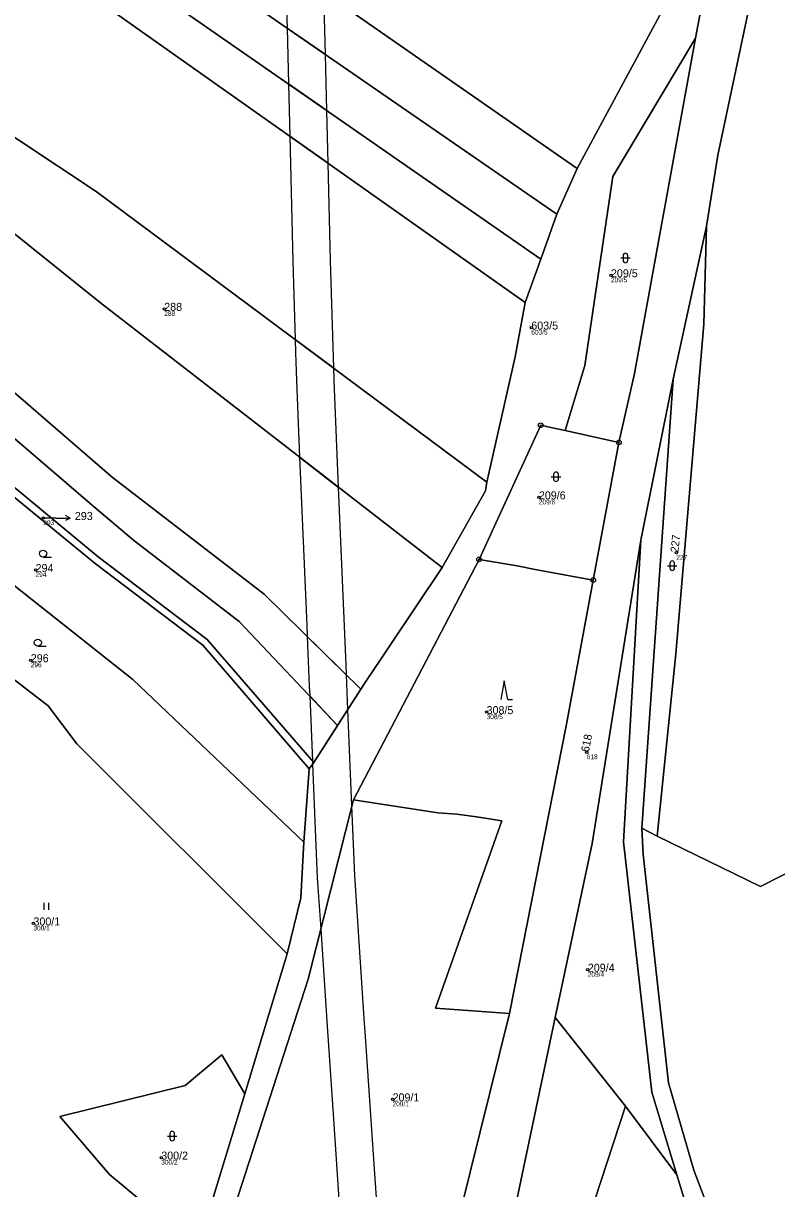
# Model space of a CAD drawing. Extents: x -680203 to -673936, y -1102717 to -1093650.
# Drawn here: x -678267 to -678106.9, y -1095724 to -1095476.4 of the extents above; entities that cross this region are included whole.
import ezdxf

# ---------------------------------------------------------------- set-up
doc = ezdxf.new("R2010")
doc.units = 0
for name, color, linetype in [('_Ideová část', 7, 'Continuous'), ('Definiční body', 7, 'Continuous'), ('SOxx01xx_ŽSp_násyp_plocha', 7, 'Continuous'), ('SOxx02xx_Koleje_param další_Popis10', 7, 'Continuous'), ('SOxx02xx_Staničení_Popis10', 7, 'Continuous'), ('SOxxxxxx_Koleje_hlavní_body_Popis10', 7, 'Continuous'), ('SOxxxxxx_Koleje_LN_parametry_Popis10', 7, 'Continuous'), ('SOxxxxxx_Osa_bod_P', 7, 'Continuous'), ('x_prac', 7, 'Continuous')]:
    doc.layers.add(name, color=color, linetype=linetype)

msp = doc.modelspace()

# ---------------------------------------------------------------- linework, layer by layer
at = {"layer": '_Ideová část'}
msp.add_circle((-677321.69, -1096651.16), 1076.75, dxfattribs=at)
at = {"layer": 'Definiční body'}
for centre in [(-678142.15, -1095529.95), (-678237.09, -1095537.1), (-678159.08, -1095541.07), (-678157.47, -1095577.15), (-678262.78, -1095581.53), (-678128.25, -1095588.9), (-678264.43, -1095592.58), (-678265.45, -1095611.74), (-678168.58, -1095622.77), (-678147.28, -1095631.28), (-678264.88, -1095667.67), (-678147.07, -1095677.5), (-678188.56, -1095705.04), (-678237.72, -1095717.42)]:
    msp.add_circle(centre, 0.25, dxfattribs=at)
at = {"layer": 'SOxx01xx_ŽSp_násyp_plocha'}
for points in [[(-678013.16, -1095242.85), (-678029.39, -1095261.57), (-678036.29, -1095268.93), (-678040.41, -1095279.57), (-678047.47, -1095299.16), (-678052.84, -1095311.16), (-678062.39, -1095342.47), (-678063.2, -1095345.13), (-678072.43, -1095368.08), (-678107.62, -1095435), (-678117.97, -1095455.79), (-678123.01, -1095473.22), (-678124.16, -1095479.57), (-678137.13, -1095550.82), (-678140.46, -1095565.46), (-678145.92, -1095594.72), (-678151.59, -1095625.35), (-678163.72, -1095686.77), (-678174.19, -1095729.07)], [(-678167.68, -1095752.65), (-678153.98, -1095687.65), (-678146.14, -1095650.69), (-678135.78, -1095586.22), (-678128.91, -1095552.05), (-678121.85, -1095519.5), (-678119.43, -1095504.47), (-678110.81, -1095463.56), (-678106.24, -1095454.58), (-678099.48, -1095440.37), (-678091.37, -1095424.79), (-678084.34, -1095411.27), (-678071.9, -1095387.35), (-678066.12, -1095376.25), (-678063.27, -1095370.77), (-678056.79, -1095354.28), (-678055.93, -1095351.89), (-678044.93, -1095319.06)], [(-678130.77, -1095472.88), (-678149.3, -1095507.29), (-678153.65, -1095516.99), (-678157.06, -1095526.52), (-678160.37, -1095535.76), (-678162.48, -1095547.29), (-678168.51, -1095573.93), (-678168.82, -1095575.77), (-678178.01, -1095592.07), (-678194.5, -1095616.68), (-678195.29, -1095617.91), (-678199.49, -1095624.42), (-678200.24, -1095625.59), (-678205.33, -1095633.48), (-678206.3, -1095634.84), (-678207.4, -1095650.42), (-678208.05, -1095662.22), (-678210.94, -1095674.09), (-678219.93, -1095703.86), (-678229.93, -1095736.56)], [(-678226.5, -1095741.34), (-678206.52, -1095679.51), (-678196.87, -1095641.41), (-678170.19, -1095590.33), (-678157.08, -1095561.83), (-678154.96, -1095562.28), (-678151.85, -1095562.97), (-678147.72, -1095549.11), (-678141.72, -1095509), (-678124.16, -1095479.57), (-678123.01, -1095473.22)], [(-677909.09, -1095765.84), (-677913.55, -1095712.49), (-677916.81, -1095677.58), (-677929.66, -1095605.3), (-677953.71, -1095582.59), (-677963.85, -1095590.2), (-677974.07, -1095598.48), (-677982.42, -1095588.31), (-678015.59, -1095635.23), (-678024.54, -1095651.44), (-678028.31, -1095667.04), (-678045.8, -1095687.04), (-678094.7, -1095689.58), (-678095.04, -1095685.6), (-678098.09, -1095662.8), (-678101.84, -1095655.47), (-678110.37, -1095659.8), (-678132.3, -1095649.15), (-678135.62, -1095647.46), (-678135.31, -1095653.05), (-678129.93, -1095701.55), (-678124.51, -1095720.09), (-678104.32, -1095773.36)]]:
    msp.add_lwpolyline(points, dxfattribs=at)
for points in [[(-678322.24, -1095414.64), (-678287.8, -1095428.36), (-678270.22, -1095436.54), (-678153.65, -1095516.99), (-678149.3, -1095507.29), (-678228.77, -1095452.04), (-678249.41, -1095439.12), (-678280.96, -1095421.25), (-678311.22, -1095409.13), (-678350.18, -1095393.06), (-678395.02, -1095373.79), (-678398.29, -1095381.88), (-678347.37, -1095403.97)], [(-678267.92, -1095449.54), (-678157.06, -1095526.52), (-678153.65, -1095516.99), (-678270.22, -1095436.54), (-678287.8, -1095428.36), (-678322.24, -1095414.64), (-678347.37, -1095403.97), (-678398.29, -1095381.88), (-678398.47, -1095395.07), (-678288.96, -1095439.72)], [(-678395.67, -1095406.12), (-678289.3, -1095448.36), (-678260.27, -1095465.16), (-678160.37, -1095535.76), (-678157.06, -1095526.52), (-678267.92, -1095449.54), (-678288.96, -1095439.72), (-678398.47, -1095395.07)], [(-678130.77, -1095472.88), (-678116.87, -1095450.12), (-678107.62, -1095435), (-678123.51, -1095429.9), (-678195.81, -1095395.61), (-678204.93, -1095411.72), (-678212.54, -1095424.89), (-678228.77, -1095452.04), (-678149.3, -1095507.29)], [(-678194.5, -1095616.68), (-678178.01, -1095592.07), (-678250.65, -1095535.84), (-678285.18, -1095508.16), (-678329.25, -1095465.71), (-678300.69, -1095479.6), (-678251.55, -1095512.15), (-678168.51, -1095573.93), (-678162.48, -1095547.29), (-678160.37, -1095535.76), (-678260.27, -1095465.16), (-678289.3, -1095448.36), (-678395.67, -1095406.12), (-678398.39, -1095419.92), (-678393.51, -1095436.8), (-678354.57, -1095451.31), (-678336.23, -1095461.29), (-678354.46, -1095487.9), (-678338.07, -1095497.98), (-678301.84, -1095527.08), (-678268.07, -1095555.62), (-678248.17, -1095572.82), (-678215.87, -1095597.73), (-678195.29, -1095617.91)], [(-678106.24, -1095454.58), (-678110.81, -1095463.56), (-678119.43, -1095504.47), (-678121.85, -1095519.5), (-678122.39, -1095540.32), (-678128.36, -1095610.41), (-678132.3, -1095649.15), (-678110.37, -1095659.8), (-678101.84, -1095655.47), (-678098.09, -1095662.8), (-678095.04, -1095685.6), (-678045.8, -1095687.04), (-678028.31, -1095667.04), (-678024.54, -1095651.44), (-678015.59, -1095635.23), (-677982.42, -1095588.31), (-678026.61, -1095542.21)], [(-678178.01, -1095592.07), (-678168.82, -1095575.77), (-678168.51, -1095573.93), (-678251.55, -1095512.15), (-678300.69, -1095479.6), (-678329.25, -1095465.71), (-678285.18, -1095508.16), (-678250.65, -1095535.84)], [(-678137.13, -1095550.82), (-678124.16, -1095479.57), (-678141.72, -1095509), (-678147.72, -1095549.11), (-678151.85, -1095562.97), (-678140.46, -1095565.46)], [(-678338.07, -1095497.98), (-678340.14, -1095507.91), (-678317.72, -1095524.74), (-678268.93, -1095564.63), (-678252.32, -1095578.85), (-678243.59, -1095586.24), (-678221.19, -1095603.54), (-678200.24, -1095625.59), (-678199.49, -1095624.42), (-678195.29, -1095617.91), (-678215.87, -1095597.73), (-678248.17, -1095572.82), (-678268.07, -1095555.62), (-678301.84, -1095527.08)], [(-678339.03, -1095515.56), (-678326.36, -1095527.48), (-678251.16, -1095589.79), (-678227.96, -1095607.31), (-678205.33, -1095633.48), (-678200.24, -1095625.59), (-678221.19, -1095603.54), (-678243.59, -1095586.24), (-678252.32, -1095578.85), (-678268.93, -1095564.63), (-678317.72, -1095524.74), (-678340.14, -1095507.91)], [(-678338.81, -1095517.93), (-678312.65, -1095541.42), (-678251.79, -1095591.16), (-678228.87, -1095608.55), (-678206.3, -1095634.84), (-678205.33, -1095633.48), (-678227.96, -1095607.31), (-678251.16, -1095589.79), (-678326.36, -1095527.48), (-678339.03, -1095515.56)], [(-678128.91, -1095552.05), (-678135.62, -1095647.46), (-678132.3, -1095649.15), (-678128.36, -1095610.41), (-678122.39, -1095540.32), (-678121.85, -1095519.5)], [(-678206.3, -1095634.84), (-678228.87, -1095608.55), (-678251.79, -1095591.16), (-678312.65, -1095541.42), (-678310.3, -1095563.2), (-678243.78, -1095615.85), (-678207.4, -1095650.42)], [(-678135.78, -1095586.22), (-678139.52, -1095650.35), (-678133.46, -1095703.5), (-678128.13, -1095721.1), (-678125.55, -1095729.62), (-678107.76, -1095775), (-678092.26, -1095801.66), (-678096.16, -1095805.29), (-678055.67, -1095848.97), (-677996.54, -1095887.95), (-677994.78, -1095884.67), (-678052.98, -1095845.84), (-678088, -1095801.5), (-678104.32, -1095773.36), (-678124.51, -1095720.09), (-678129.93, -1095701.55), (-678135.31, -1095653.05), (-678135.62, -1095647.46), (-678128.91, -1095552.05)], [(-678255.66, -1095629.52), (-678210.94, -1095674.09), (-678208.05, -1095662.22), (-678207.4, -1095650.42), (-678243.78, -1095615.85), (-678310.3, -1095563.2), (-678316.74, -1095559), (-678315.82, -1095578.2), (-678316.19, -1095579.58), (-678261.79, -1095621.42)], [(-678145.92, -1095594.72), (-678140.46, -1095565.46), (-678151.85, -1095562.97), (-678154.96, -1095562.28), (-678157.08, -1095561.83), (-678170.19, -1095590.33), (-678162.08, -1095591.72), (-678158.24, -1095592.44)], [(-678288.51, -1095744.91), (-678254.99, -1095770.88), (-678231.79, -1095745.31), (-678229.93, -1095736.56), (-678248.75, -1095720.97), (-678259.29, -1095708.7), (-678232.64, -1095702.1), (-678224.84, -1095695.56), (-678219.93, -1095703.86), (-678210.94, -1095674.09), (-678255.66, -1095629.52), (-678261.79, -1095621.42), (-678316.19, -1095579.58), (-678322.18, -1095575.28), (-678346.61, -1095610.53), (-678356.49, -1095616.17), (-678362.51, -1095650.3), (-678325.78, -1095675.37), (-678323.55, -1095673.6), (-678296.67, -1095656.52), (-678286.79, -1095677.66), (-678314.98, -1095729.55)], [(-678146.14, -1095650.69), (-678153.98, -1095687.65), (-678139.09, -1095706.48), (-678128.13, -1095721.1), (-678133.46, -1095703.5), (-678139.52, -1095650.35), (-678135.78, -1095586.22)], [(-678151.59, -1095625.35), (-678145.92, -1095594.72), (-678158.24, -1095592.44), (-678162.08, -1095591.72), (-678170.19, -1095590.33), (-678196.87, -1095641.41), (-678178.97, -1095644.2), (-678174.92, -1095644.48), (-678170.73, -1095645.03), (-678165.31, -1095645.86), (-678179.47, -1095685.68), (-678163.72, -1095686.77)], [(-678206.52, -1095679.51), (-678226.5, -1095741.34), (-678224.63, -1095747.72), (-678216.87, -1095755.36), (-678205.59, -1095766.63), (-678200.46, -1095773.1), (-678188.21, -1095789.02), (-678186.88, -1095779.7), (-678181.88, -1095756.17), (-678179.09, -1095748.67), (-678174.19, -1095729.07), (-678163.72, -1095686.77), (-678179.47, -1095685.68), (-678165.31, -1095645.86), (-678170.73, -1095645.03), (-678174.92, -1095644.48), (-678178.97, -1095644.2), (-678196.87, -1095641.41)], [(-678153.98, -1095687.65), (-678167.68, -1095752.65), (-678170.32, -1095760.2), (-678178.09, -1095781.05), (-678180.54, -1095798.94), (-678178.9, -1095817.95), (-678175.89, -1095833.74), (-678175.23, -1095842.77), (-678175.38, -1095850.93), (-678183.25, -1095907.71), (-678183.45, -1095914.5), (-678176.33, -1095919.48), (-678174.84, -1095893.6), (-678167.81, -1095874.42), (-678166.93, -1095860.56), (-678177.26, -1095819.54), (-678175.03, -1095792.79), (-678164.98, -1095767.76), (-678159.6, -1095759.04), (-678154.61, -1095751.6), (-678149.38, -1095738.05), (-678139.09, -1095706.48)], [(-678229.93, -1095736.56), (-678219.93, -1095703.86), (-678224.84, -1095695.56), (-678232.64, -1095702.1), (-678259.29, -1095708.7), (-678248.75, -1095720.97)], [(-678128.13, -1095721.1), (-678139.09, -1095706.48), (-678149.38, -1095738.05), (-678129.32, -1095761.13), (-678112.37, -1095777.18), (-678125.55, -1095729.62)]]:
    msp.add_lwpolyline(points, close=True, dxfattribs=at)
at = {"layer": 'SOxx02xx_Koleje_param další_Popis10'}
for centre, radius in [((-678157.08, -1095561.83), 0.5), ((-678157.08, -1095561.83), 0.0303), ((-678140.46, -1095565.46), 0.5), ((-678140.46, -1095565.46), 0.0303), ((-678170.19, -1095590.33), 0.5), ((-678170.19, -1095590.33), 0.0303), ((-678145.92, -1095594.72), 0.5), ((-678145.92, -1095594.72), 0.0303)]:
    msp.add_circle(centre, radius, dxfattribs=at)
at = {"layer": 'SOxx02xx_Staničení_Popis10'}
for p, q in [((-678257.08, -1095581.53), (-678258.08, -1095581.03)), ((-678260.08, -1095581.53), (-678262.78, -1095581.53)), ((-678260.08, -1095581.53), (-678257.08, -1095581.53)), ((-678257.08, -1095581.53), (-678258.08, -1095582.03))]:
    msp.add_line(p, q, dxfattribs=at)
at = {"layer": 'SOxxxxxx_Koleje_hlavní_body_Popis10'}
for p, q in [((-678140.08, -1095526.29), (-678138.08, -1095526.29)), ((-678139.58, -1095525.79), (-678139.58, -1095526.79)), ((-678138.58, -1095526.79), (-678138.58, -1095525.79)), ((-678154.83, -1095572.77), (-678152.83, -1095572.77)), ((-678154.33, -1095572.27), (-678154.33, -1095573.27)), ((-678153.33, -1095573.27), (-678153.33, -1095572.27)), ((-678262.83, -1095589.84), (-678261.08, -1095589.84)), ((-678129.64, -1095591.16), (-678129.64, -1095592.16)), ((-678128.64, -1095592.16), (-678128.64, -1095591.16)), ((-678130.14, -1095591.66), (-678128.14, -1095591.66)), ((-678263.95, -1095608.76), (-678262.2, -1095608.76)), ((-678164.83, -1095616.12), (-678165.58, -1095620.12)), ((-678164.08, -1095620.12), (-678164.83, -1095616.12)), ((-678164.08, -1095620.12), (-678163.08, -1095620.12)), ((-678262.62, -1095664.76), (-678262.62, -1095663.26)), ((-678261.62, -1095664.76), (-678261.62, -1095663.26)), ((-678235.9, -1095712.35), (-678235.9, -1095713.35)), ((-678234.9, -1095713.35), (-678234.9, -1095712.35)), ((-678236.4, -1095712.85), (-678234.4, -1095712.85))]:
    msp.add_line(p, q, dxfattribs=at)
for centre in [(-678262.83, -1095589.09), (-678263.95, -1095608.01)]:
    msp.add_circle(centre, 0.75, dxfattribs=at)
for centre, start, end in [((-678139.08, -1095525.79), 0, 180), ((-678139.08, -1095526.79), 180, 359.9879), ((-678153.83, -1095572.27), 0, 180), ((-678153.83, -1095573.27), 180, 359.9879), ((-678129.14, -1095591.16), 0, 180), ((-678129.14, -1095592.16), 180, 359.9879), ((-678235.4, -1095712.35), 0, 180), ((-678235.4, -1095713.35), 180, 359.9879)]:
    msp.add_arc(centre, 0.5, start, end, dxfattribs=at)
at = {"layer": 'SOxxxxxx_Koleje_LN_parametry_Popis10'}
for points in [[(-678203.18, -1095469.83), (-678211.35, -1095464.15), (-678211.01, -1095475.56), (-678210.96, -1095477.44), (-678202.82, -1095483.06), (-678203.01, -1095475.34)], [(-678202.82, -1095483.06), (-678210.96, -1095477.44), (-678210.67, -1095489.29), (-678202.52, -1095494.95)], [(-678202.52, -1095494.95), (-678210.67, -1095489.29), (-678210.39, -1095500.41), (-678202.24, -1095506.17)], [(-678202.24, -1095506.17), (-678210.39, -1095500.41), (-678209.73, -1095527.06), (-678209.25, -1095543.62), (-678201.07, -1095549.71), (-678201.73, -1095526.84)], [(-678201.07, -1095549.71), (-678209.25, -1095543.62), (-678209.17, -1095546.34), (-678209, -1095552.3), (-678208.31, -1095568.61), (-678200.04, -1095575.02), (-678200.99, -1095552.31), (-678201, -1095552.02)], [(-678200.04, -1095575.02), (-678208.31, -1095568.61), (-678206.81, -1095604.39), (-678206.71, -1095606.71), (-678198.37, -1095614.89), (-678198.46, -1095612.73)], [(-678198.37, -1095614.89), (-678206.71, -1095606.71), (-678206.27, -1095617.25), (-678206.18, -1095619.34), (-678200.24, -1095625.59), (-678199.49, -1095624.42), (-678198.06, -1095622.2)], [(-678200.24, -1095625.59), (-678206.18, -1095619.34), (-678205.6, -1095633.17), (-678205.57, -1095633.82), (-678205.33, -1095633.48)], [(-678198.06, -1095622.2), (-678205.33, -1095633.48), (-678205.57, -1095633.82), (-678204.56, -1095657.95), (-678203.84, -1095668.91), (-678202.48, -1095689.47), (-678201.15, -1095709.25), (-678199.92, -1095727.41), (-678199.01, -1095746.37), (-678198.83, -1095749.46), (-678195.28, -1095750.87), (-678181.88, -1095756.17), (-678179.09, -1095748.67), (-678191.09, -1095743.92), (-678191.55, -1095734.8), (-678191.94, -1095726.95), (-678192.49, -1095718.79), (-678194.45, -1095689.61), (-678194.5, -1095688.93), (-678196.58, -1095657.51), (-678197.2, -1095642.71)]]:
    msp.add_lwpolyline(points, close=True, dxfattribs=at)
at = {"layer": 'x_prac'}
for p, q in [((-678228.77, -1095452.04), (-678149.3, -1095507.29)), ((-678153.65, -1095516.99), (-678149.3, -1095507.29)), ((-678157.06, -1095526.52), (-678153.65, -1095516.99)), ((-678121.85, -1095519.5), (-678128.91, -1095552.05)), ((-678160.37, -1095535.76), (-678157.06, -1095526.52)), ((-678128.91, -1095552.05), (-678135.78, -1095586.22)), ((-678128.91, -1095552.05), (-678135.62, -1095647.46)), ((-678151.85, -1095562.97), (-678140.46, -1095565.46)), ((-678145.92, -1095594.72), (-678140.46, -1095565.46)), ((-678170.19, -1095590.33), (-678196.87, -1095641.41)), ((-678205.33, -1095633.48), (-678200.24, -1095625.59)), ((-678207.4, -1095650.42), (-678206.3, -1095634.84)), ((-678206.3, -1095634.84), (-678205.33, -1095633.48)), ((-678132.3, -1095649.15), (-678135.62, -1095647.46)), ((-678219.93, -1095703.86), (-678210.94, -1095674.09)), ((-678153.98, -1095687.65), (-678139.09, -1095706.48)), ((-678229.93, -1095736.56), (-678219.93, -1095703.86)), ((-678149.38, -1095738.05), (-678139.09, -1095706.48)), ((-678139.09, -1095706.48), (-678128.13, -1095721.1)), ((-678128.13, -1095721.1), (-678125.55, -1095729.62))]:
    msp.add_line(p, q, dxfattribs=at)
for points in [[(-678398.29, -1095381.88), (-678347.37, -1095403.97), (-678322.24, -1095414.64), (-678287.8, -1095428.36), (-678270.22, -1095436.54), (-678153.65, -1095516.99)], [(-678398.47, -1095395.07), (-678288.96, -1095439.72), (-678267.92, -1095449.54), (-678157.06, -1095526.52)], [(-678395.67, -1095406.12), (-678289.3, -1095448.36), (-678260.27, -1095465.16), (-678160.37, -1095535.76)], [(-678149.3, -1095507.29), (-678130.77, -1095472.88), (-678116.87, -1095450.12), (-678107.62, -1095435)], [(-678107.62, -1095435), (-678117.97, -1095455.79), (-678123.01, -1095473.22), (-678124.16, -1095479.57)], [(-678121.85, -1095519.5), (-678119.43, -1095504.47), (-678110.81, -1095463.56), (-678106.24, -1095454.58)], [(-678178.01, -1095592.07), (-678250.65, -1095535.84), (-678285.18, -1095508.16), (-678329.25, -1095465.71), (-678300.69, -1095479.6), (-678251.55, -1095512.15), (-678168.51, -1095573.93)], [(-678124.16, -1095479.57), (-678141.72, -1095509), (-678147.72, -1095549.11), (-678151.85, -1095562.97)], [(-678140.46, -1095565.46), (-678137.13, -1095550.82), (-678124.16, -1095479.57)], [(-678338.07, -1095497.98), (-678301.84, -1095527.08), (-678268.07, -1095555.62), (-678248.17, -1095572.82), (-678215.87, -1095597.73), (-678195.29, -1095617.91)], [(-678340.14, -1095507.91), (-678317.72, -1095524.74), (-678268.93, -1095564.63), (-678252.32, -1095578.85), (-678243.59, -1095586.24), (-678221.19, -1095603.54), (-678200.24, -1095625.59)], [(-678205.33, -1095633.48), (-678227.96, -1095607.31), (-678251.16, -1095589.79), (-678326.36, -1095527.48), (-678339.03, -1095515.56)], [(-678132.3, -1095649.15), (-678128.36, -1095610.41), (-678122.39, -1095540.32), (-678121.85, -1095519.5)], [(-678168.51, -1095573.93), (-678162.48, -1095547.29), (-678160.37, -1095535.76)], [(-678312.65, -1095541.42), (-678251.79, -1095591.16), (-678228.87, -1095608.55), (-678206.3, -1095634.84)], [(-678310.3, -1095563.2), (-678243.78, -1095615.85), (-678207.4, -1095650.42)], [(-678151.85, -1095562.97), (-678154.96, -1095562.28), (-678157.08, -1095561.83), (-678170.19, -1095590.33)], [(-678178.01, -1095592.07), (-678168.82, -1095575.77), (-678168.51, -1095573.93)], [(-678316.19, -1095579.58), (-678261.79, -1095621.42), (-678255.66, -1095629.52), (-678210.94, -1095674.09)], [(-678135.78, -1095586.22), (-678146.14, -1095650.69), (-678153.98, -1095687.65)], [(-678128.13, -1095721.1), (-678133.46, -1095703.5), (-678139.52, -1095650.35), (-678135.78, -1095586.22)], [(-678170.19, -1095590.33), (-678162.08, -1095591.72), (-678158.24, -1095592.44), (-678145.92, -1095594.72)], [(-678195.29, -1095617.91), (-678194.5, -1095616.68), (-678178.01, -1095592.07)], [(-678163.72, -1095686.77), (-678151.59, -1095625.35), (-678145.92, -1095594.72)], [(-678200.24, -1095625.59), (-678199.49, -1095624.42), (-678195.29, -1095617.91)], [(-678196.87, -1095641.41), (-678206.52, -1095679.51), (-678226.5, -1095741.34), (-678224.63, -1095747.72), (-678216.87, -1095755.36), (-678205.59, -1095766.63), (-678200.46, -1095773.1), (-678188.21, -1095789.02)], [(-678163.72, -1095686.77), (-678179.47, -1095685.68), (-678165.31, -1095645.86), (-678170.73, -1095645.03), (-678174.92, -1095644.48), (-678178.97, -1095644.2), (-678196.87, -1095641.41)], [(-678135.62, -1095647.46), (-678135.31, -1095653.05), (-678129.93, -1095701.55), (-678124.51, -1095720.09), (-678104.32, -1095773.36), (-678088, -1095801.5), (-678052.98, -1095845.84), (-677994.78, -1095884.67), (-677996.54, -1095887.95)], [(-678210.94, -1095674.09), (-678208.05, -1095662.22), (-678207.4, -1095650.42)], [(-678095.04, -1095685.6), (-678098.09, -1095662.8), (-678101.84, -1095655.47), (-678110.37, -1095659.8), (-678132.3, -1095649.15)], [(-678188.21, -1095789.02), (-678186.88, -1095779.7), (-678181.88, -1095756.17), (-678179.09, -1095748.67), (-678174.19, -1095729.07), (-678163.72, -1095686.77)], [(-678183.45, -1095914.5), (-678183.25, -1095907.71), (-678175.38, -1095850.93), (-678175.23, -1095842.77), (-678175.89, -1095833.74), (-678178.9, -1095817.95), (-678180.54, -1095798.94), (-678178.09, -1095781.05), (-678170.32, -1095760.2), (-678167.68, -1095752.65), (-678153.98, -1095687.65)], [(-678229.93, -1095736.56), (-678248.75, -1095720.97), (-678259.29, -1095708.7), (-678232.64, -1095702.1), (-678224.84, -1095695.56), (-678219.93, -1095703.86)]]:
    msp.add_lwpolyline(points, dxfattribs=at)

# ---------------------------------------------------------------- texts
at = {"layer": 'Definiční body'}
for s, p in [('209/5', (-678142.15, -1095531.44)), ('288', (-678237.09, -1095538.59)), ('603/5', (-678159.08, -1095542.56)), ('209/6', (-678157.47, -1095578.64)), ('293', (-678262.78, -1095583.02)), ('227', (-678128.25, -1095590.39)), ('294', (-678264.43, -1095594.07)), ('296', (-678265.45, -1095613.23)), ('308/5', (-678168.58, -1095624.26)), ('618', (-678147.28, -1095632.77)), ('300/1', (-678264.88, -1095669.16)), ('209/4', (-678147.07, -1095678.99)), ('209/1', (-678188.56, -1095706.53)), ('300/2', (-678237.72, -1095718.91))]:
    msp.add_text(s, height=1, dxfattribs=at).set_placement(p)
at = {"layer": 'SOxxxxxx_Osa_bod_P'}
for s, p in [('209/5', (-678142.15, -1095530.38)), ('288', (-678237.09, -1095537.52)), ('603/5', (-678159.08, -1095541.5)), ('209/6', (-678157.47, -1095577.57)), ('293', (-678256.08, -1095581.96)), ('294', (-678264.43, -1095593.01)), ('296', (-678265.45, -1095612.17)), ('308/5', (-678168.58, -1095623.2)), ('300/1', (-678264.88, -1095668.09)), ('209/4', (-678147.07, -1095677.93)), ('209/1', (-678188.56, -1095705.47)), ('300/2', (-678237.72, -1095717.84))]:
    msp.add_text(s, height=1.7, dxfattribs=at).set_placement(p)
for s, rotation, p in [('227', 84, (-678127.83, -1095588.94)), ('618', 79, (-678146.86, -1095631.36))]:
    msp.add_text(s, height=1.7, rotation=rotation, dxfattribs=at).set_placement(p)

doc.saveas('drawing.dxf')
